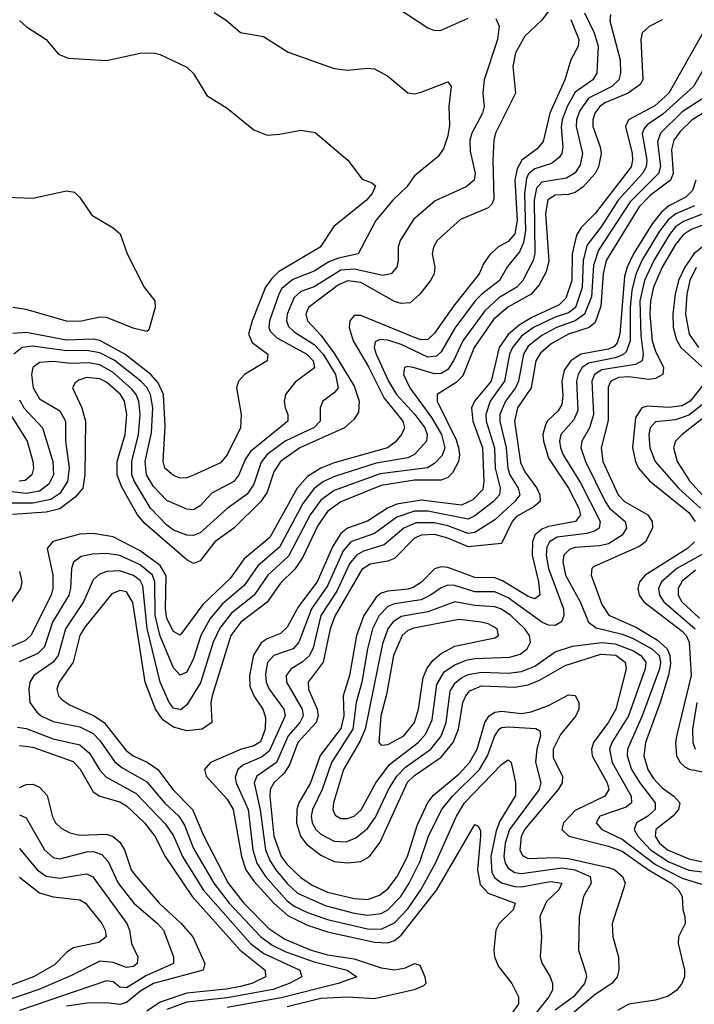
# Model space of a CAD drawing. Header units: inches. Extents: x 990535 to 1117859, y 769386 to 892122.
# Tile 265 of 656: x 1023830 to 1025846, y 872928 to 875869. Entities that reach past the tile are written whole.
import ezdxf

# ---------------------------------------------------------------- set-up
doc = ezdxf.new("R2010")
doc.units = ezdxf.units.IN
doc.header["$MEASUREMENT"] = 0
doc.layers.add('B0827', color=7, linetype='Continuous')

msp = doc.modelspace()

# ---------------------------------------------------------------- linework, layer by layer
at = {"layer": 'B0827', "color": 5}
for points, elevation in [([(1025410, 875894.6), (1025390, 875868.4), (1025339.5, 875820.5), (1025311.8, 875770), (1025304, 875730), (1025311.9, 875650), (1025252.4, 875530), (1025247.3, 875510), (1025243.8, 875450), (1025246.7, 875333.3), (1025241.3, 875318.7), (1025230, 875307), (1025147.4, 875272.6), (1025077.4, 875210), (1025066.5, 875190), (1025062.8, 875170), (1025070.5, 875130), (1025068.5, 875110), (1025058.1, 875090), (1025025.5, 875050), (1024996.7, 875023.3), (1024970, 875021.5), (1024950, 875027.8), (1024850, 875084.8), (1024811, 875089), (1024783.1, 875076.9), (1024693.4, 875010), (1024685.5, 874990), (1024690.4, 874970), (1024730, 874927.3), (1024771.3, 874871.3), (1024830, 874774.8), (1024844.4, 874730), (1024843.1, 874696.9), (1024830, 874676.3), (1024800.4, 874650), (1024667.5, 874590), (1024610.1, 874550), (1024590, 874518.5), (1024570, 874457.7), (1024550.6, 874430), (1024470, 874350.9), (1024413.9, 874310), (1024370, 874253.1), (1024350, 874245.3), (1024330, 874256), (1024204.3, 874364.3), (1024182.7, 874390), (1024134.9, 874474.9), (1024122.1, 874510), (1024121.9, 874550), (1024145.6, 874630), (1024150.8, 874690), (1024143.8, 874730), (1024131.4, 874750), (1024090, 874786.3), (1024070, 874796.4), (1024030, 874800.2), (1024007, 874793), (1023995.7, 874784.3), (1023987.9, 874770), (1024015.9, 874710), (1024026.6, 874670), (1024025.4, 874510), (1024018.9, 874470), (1023996.6, 874443.4), (1023950, 874408.5), (1023910, 874398.2), (1023809, 874391)], 3180), ([(1024411.3, 875891.3), (1024447.7, 875867.7), (1024490, 875831.3), (1024559.1, 875819.1), (1024632.7, 875772.7), (1024770, 875723.9), (1024810, 875718.8), (1024870, 875724.9), (1024890, 875722.6), (1024930, 875700.9), (1024990, 875651.4), (1025010, 875648.4), (1025030, 875652.9), (1025110, 875684.2), (1025119.2, 875670), (1025112.6, 875610), (1025114.2, 875554.2), (1025110, 875522.9), (1025096.2, 875483.8), (1025080, 875460), (1025010, 875402.6), (1024987, 875370), (1024944.9, 875330), (1024894.3, 875270), (1024841.5, 875170), (1024782.7, 875157.3), (1024753.6, 875146.4), (1024710, 875118.2), (1024646.2, 875093.8), (1024614, 875066), (1024604.2, 875050), (1024576.6, 874970), (1024574.7, 874950), (1024579.1, 874939.1), (1024599, 874919), (1024688.3, 874870), (1024707.1, 874850), (1024710.9, 874829.1), (1024653.8, 874786.2), (1024625, 874750), (1024620.7, 874730), (1024623.2, 874710), (1024632, 874690), (1024631.3, 874670), (1024520.4, 874579.6), (1024504.2, 874555.8), (1024485.3, 874510), (1024470.4, 874489.6), (1024404.7, 874455.3), (1024370, 874417.6), (1024350, 874405.7), (1024330, 874407.5), (1024270, 874433), (1024230, 874474.9), (1024209.1, 874510), (1024205, 874550), (1024224.7, 874635.3), (1024228.2, 874710), (1024221, 874750), (1024211.5, 874770), (1024192.6, 874790), (1024112.5, 874852.5), (1024070, 874874.6), (1024030, 874881), (1023970, 874879.9), (1023870, 874894), (1023837.5, 874890), (1023813, 874870)], 3140), ([(1025517.9, 875890), (1025547.2, 875830), (1025558.8, 875790), (1025554.4, 875710), (1025542.5, 875690), (1025490, 875652.7), (1025466, 875610), (1025451.3, 875570), (1025448.3, 875548.3), (1025452.7, 875490), (1025449.7, 875470), (1025442.5, 875457.5), (1025419.8, 875440.2), (1025370, 875424.3), (1025350.9, 875409.1), (1025344.5, 875395.5), (1025338.2, 875350), (1025341.6, 875238.4), (1025335.8, 875204.2), (1025323.6, 875176.4), (1025287.5, 875132.5), (1025263.7, 875090), (1025211, 875050), (1025190.8, 875029.2), (1025130, 874948.4), (1025090, 874877.3), (1025075.6, 874864.4), (1025050, 874861.3), (1024970, 874899.5), (1024930, 874912.2), (1024906.1, 874913.9), (1024892.5, 874907.5), (1024889.5, 874890), (1024895.9, 874870), (1024932.1, 874790), (1024956.2, 874750), (1025011.4, 874690), (1025040.6, 874650), (1025048.2, 874630), (1025045.4, 874610), (1025010, 874570.8), (1024990, 874560.6), (1024895, 874545), (1024773.7, 874506.3), (1024738.2, 874490), (1024710.6, 874469.4), (1024676, 874424), (1024606.2, 874293.8), (1024542.1, 874237.9), (1024500.6, 874179.4), (1024436, 874124), (1024399.5, 874080.5), (1024371.6, 874030), (1024350, 873961.4), (1024330, 873919.9), (1024310, 873911.2), (1024290, 873933.1), (1024250, 874027.7), (1024235.6, 874090), (1024234.6, 874190), (1024227.5, 874210), (1024190, 874241.1), (1024130, 874268.8), (1024090, 874274.9), (1024047.5, 874272.5), (1024014.2, 874265.8), (1023991.1, 874248.9), (1023985, 874230), (1023982.5, 874170), (1023977.4, 874150), (1023928.9, 874070), (1023904.2, 873995.8), (1023884.3, 873975.7), (1023828.7, 873951.3)], 3240), ([(1024951.6, 875910), (1025050, 875845.2), (1025070, 875836.9), (1025090, 875837.7), (1025170, 875873.5)], 3160), ([(1025252.5, 875872.5), (1025263, 875850), (1025257.7, 875810), (1025218.6, 875690), (1025214.6, 875650), (1025217.7, 875610), (1025213.3, 875590), (1025181.2, 875530), (1025175.5, 875510), (1025176.2, 875476.2), (1025190.8, 875410), (1025187.8, 875390), (1025164, 875370), (1025072, 875328), (1025007.3, 875272.7), (1024967.4, 875210), (1024960.9, 875190), (1024961.5, 875150), (1024956.8, 875130), (1024940.2, 875110), (1024914.9, 875105.1), (1024830, 875124.3), (1024790, 875121.5), (1024710, 875071.5), (1024670, 875057), (1024650, 875039.9), (1024629.8, 874990), (1024627.5, 874970), (1024633.2, 874953.2), (1024650, 874936.9), (1024710, 874898.7), (1024736.8, 874870), (1024774.3, 874810), (1024782.1, 874770), (1024770, 874754.4), (1024736.3, 874730), (1024728.1, 874710), (1024728, 874670), (1024710, 874650.8), (1024623.7, 874610), (1024569.7, 874570.3), (1024552.3, 874547.7), (1024530, 874482.1), (1024510, 874451.8), (1024450.3, 874409.7), (1024370, 874336.4), (1024350, 874328.4), (1024330, 874329.6), (1024290, 874344.3), (1024270, 874359.2), (1024221.3, 874410), (1024173.5, 874490), (1024165.9, 874510), (1024165, 874550), (1024185, 874630), (1024190.3, 874690), (1024186.7, 874730), (1024178.8, 874750), (1024165.9, 874765.9), (1024110, 874815.1), (1024070, 874838.1), (1024035.7, 874844.3), (1023982.8, 874842.8), (1023930, 874848.7), (1023890, 874845.3), (1023869.7, 874830), (1023865.3, 874810), (1023870.4, 874770), (1023890, 874737), (1023950, 874701), (1023967.7, 874670), (1023967, 874610), (1023978, 874530), (1023973.1, 874490), (1023950, 874454.4), (1023923.8, 874436.2), (1023870, 874425.2), (1023775.1, 874424.9)], 3160), ([(1025477.1, 875870), (1025500.9, 875810), (1025499.1, 875790), (1025477.3, 875750), (1025459.6, 875690), (1025414.5, 875590), (1025394, 875506), (1025376.7, 875483.3), (1025330.7, 875449.3), (1025316.5, 875423.5), (1025310, 875390), (1025316.6, 875270), (1025310, 875229.9), (1025290, 875207), (1025258.5, 875190), (1025234.3, 875165.7), (1025217.5, 875142.5), (1025203.3, 875110), (1025126.7, 875013.3), (1025070, 874932.7), (1025050, 874914.1), (1025030, 874912.9), (1025010, 874920), (1024850, 874985.9), (1024830, 874986), (1024817.2, 874970), (1024814.7, 874950), (1024827, 874910), (1024872.3, 874832.3), (1024918.9, 874738.9), (1024974.7, 874670), (1024980.5, 874650), (1024971.2, 874630), (1024952.7, 874607.3), (1024929.4, 874590.6), (1024770, 874545.8), (1024730, 874530), (1024690, 874504.7), (1024659.8, 874470), (1024577.3, 874322.7), (1024501.4, 874258.6), (1024459.4, 874200.6), (1024377.8, 874122.2), (1024310, 874031.2), (1024290, 874041.9), (1024270, 874080.6), (1024265.8, 874110), (1024267.7, 874207.7), (1024250, 874239.2), (1024190, 874282.6), (1024110, 874325), (1024050, 874334.8), (1024010, 874333), (1023929.8, 874310.2), (1023912.2, 874290), (1023929.1, 874210), (1023929.8, 874170), (1023924.5, 874150), (1023863.4, 874030), (1023846.1, 874013.9), (1023790.4, 873989.6)], 3220), ([(1023830, 875867), (1023850, 875848.9), (1023910, 875810.4), (1023946.1, 875766.1), (1023974.8, 875754.8), (1024090, 875747.6), (1024190, 875769.3), (1024230, 875770.2), (1024250, 875765.2), (1024330, 875727.6), (1024350, 875708.7), (1024390, 875643), (1024450, 875605.3), (1024530, 875540.3), (1024570, 875524.9), (1024607.1, 875527.1), (1024670, 875539.1), (1024712.8, 875532.8), (1024810.5, 875450), (1024853.4, 875393.4), (1024882.3, 875382.3), (1024893, 875373), (1024883.2, 875350), (1024867, 875330), (1024768.7, 875251.3), (1024728.2, 875190), (1024604.1, 875115.9), (1024583.4, 875096.6), (1024565.1, 875070), (1024524.6, 874970), (1024513.9, 874930), (1024524.8, 874904.8), (1024571.6, 874870), (1024569.3, 874850.7), (1024502.4, 874810), (1024483.8, 874790), (1024478.5, 874770), (1024492.1, 874690), (1024490.1, 874650), (1024450, 874569.8), (1024430, 874545.4), (1024350, 874508.4), (1024330, 874501), (1024310, 874500.2), (1024290, 874507.5), (1024264.3, 874530), (1024258.8, 874550), (1024265.2, 874654.8), (1024259.9, 874750), (1024244.4, 874784.4), (1024222.2, 874810), (1024144.5, 874870), (1024070, 874910.9), (1024050, 874914.6), (1023970, 874911.8), (1023850, 874935.1), (1023810, 874932.3)], 3120), ([(1025595.3, 875884.7), (1025593.8, 875866.2), (1025624, 875750), (1025625.9, 875710), (1025620.3, 875690), (1025599.4, 875670), (1025530, 875634.8), (1025503.4, 875596.6), (1025494.4, 875570), (1025493.1, 875550), (1025512.1, 875470), (1025504.6, 875435.4), (1025490, 875412.3), (1025464, 875396), (1025390, 875384.2), (1025374, 875366), (1025367.2, 875330), (1025369.6, 875170), (1025364.9, 875150), (1025333.6, 875090), (1025315.8, 875070), (1025261.9, 875038.1), (1025220.1, 874999.9), (1025154.3, 874910), (1025126.8, 874850), (1025110, 874824.4), (1025090, 874812.8), (1025070, 874811.6), (1025010, 874829.9), (1024990, 874833.8), (1024980.2, 874830), (1024977.5, 874810), (1024995.8, 874770), (1025060.9, 874680.9), (1025090.2, 874630), (1025100.7, 874590), (1025092.5, 874567.5), (1025070, 874543.8), (1025049, 874531), (1024907.2, 874512.8), (1024770, 874463.5), (1024730, 874434.1), (1024698.2, 874390), (1024633.1, 874266.9), (1024572.1, 874210), (1024531.2, 874150), (1024463.6, 874096.4), (1024428.1, 874051.9), (1024408.3, 874010), (1024371.1, 873888.9), (1024330, 873823), (1024311.9, 873808.1), (1024290, 873813.2), (1024276.6, 873830), (1024250.2, 873890.2), (1024210.9, 874050.9), (1024198.2, 874178.2), (1024190, 874193.7), (1024170, 874209.4), (1024130, 874222.9), (1024090, 874221.2), (1024067.7, 874212.3), (1024050, 874196.6), (1024021.4, 874130), (1023966.8, 874050), (1023945.8, 873970), (1023930, 873949.9), (1023872.3, 873910), (1023861.1, 873890), (1023857.7, 873870), (1023860.9, 873830), (1023881.2, 873801.2), (1023894.6, 873790), (1023930, 873772.9), (1024010, 873756.8), (1024050, 873737), (1024070, 873716.5), (1024113.7, 873653.7), (1024136, 873636), (1024210, 873592.9), (1024263.5, 873530), (1024305.4, 873490), (1024323.1, 873463.1), (1024350, 873393.3), (1024410.7, 873290), (1024456.6, 873230), (1024550, 873130.7), (1024584.9, 873104.9), (1024625.2, 873085.2), (1024710, 873054.8), (1024809.2, 873030), (1024837.6, 873010), (1024782.3, 872990), (1024612.1, 872947.9), (1024450, 872918.8)], 3260), ([(1025750, 875869.5), (1025711.1, 875848.9), (1025690.1, 875830), (1025686.6, 875810), (1025692, 875690), (1025684.5, 875675.5), (1025648.7, 875650), (1025578.9, 875621.1), (1025563.6, 875610), (1025548.8, 875590), (1025542.5, 875570), (1025543, 875550), (1025564.7, 875490), (1025567.4, 875470), (1025560.2, 875430), (1025549.8, 875410), (1025513.9, 875370), (1025490, 875353.3), (1025470, 875347.2), (1025430, 875344.9), (1025408.3, 875331.7), (1025401.7, 875290), (1025410.9, 875149.1), (1025403.3, 875116.7), (1025382.8, 875077.2), (1025358.4, 875050), (1025289.1, 875010.9), (1025246, 874974), (1025187.9, 874890), (1025154.7, 874805.3), (1025134.6, 874785.4), (1025077.4, 874750), (1025077.7, 874730), (1025134, 874614), (1025141.5, 874590), (1025144.2, 874570), (1025141, 874550), (1025123.8, 874516.2), (1025110, 874501.9), (1025090, 874493.4), (1025010, 874493.8), (1024910, 874478.2), (1024790, 874429.3), (1024750, 874400.5), (1024721.4, 874358.6), (1024676.3, 874263.7), (1024652, 874228), (1024610, 874186.4), (1024570, 874129), (1024491, 874070), (1024461.1, 874030), (1024405.1, 873850), (1024401.8, 873830), (1024404.2, 873770), (1024375.8, 873750), (1024330, 873745.4), (1024290, 873755.6), (1024257.8, 873777.8), (1024235.9, 873810), (1024205.4, 873890), (1024168.4, 874128.4), (1024150, 874160.1), (1024130, 874164.3), (1024105.9, 874154.1), (1024024.8, 874055.2), (1024010.4, 874029.6), (1023989.8, 873950), (1023948.2, 873890), (1023941.5, 873870), (1023945.9, 873850), (1023957.2, 873837.2), (1023981.6, 873821.6), (1024050.7, 873790.7), (1024082.7, 873770), (1024147.1, 873687.1), (1024169.9, 873669.9), (1024211.4, 873651.4), (1024242.8, 873630), (1024288.5, 873568.5), (1024347.2, 873510), (1024380.6, 873430), (1024453.7, 873290), (1024499.9, 873230), (1024574.3, 873154.3), (1024622.5, 873122.5), (1024700.8, 873090), (1024750, 873076), (1024830, 873063.7), (1024910, 873036.6), (1024950, 873031.5), (1024982.6, 873037.4), (1025010, 873050.1), (1025025.5, 873045.5), (1025041.2, 873010), (1025044.1, 872990), (1025037.1, 872982.9), (1025008.8, 872971.2), (1024890, 872944.3), (1024809.4, 872949.4), (1024730, 872945.4), (1024630, 872920.3)], 3280), ([(1025892.6, 875867.4), (1025770.3, 875650), (1025727.7, 875612.3), (1025649.1, 875570), (1025640.7, 875550), (1025660, 875470), (1025661.6, 875450), (1025656.9, 875430), (1025550, 875290.3), (1025509.4, 875250), (1025493.8, 875226.2), (1025480.7, 875170), (1025479.9, 875090), (1025462.4, 875037.6), (1025442.1, 875017.9), (1025360.4, 874979.6), (1025323.2, 874956.8), (1025290, 874929), (1025263.4, 874890), (1025238.7, 874790), (1025189, 874730), (1025180.3, 874710), (1025184.4, 874670), (1025213.1, 874590), (1025217.1, 874490), (1025213.9, 874466.1), (1025184.6, 874435.4), (1025150, 874418.8), (1025030, 874434.2), (1024957.6, 874422.4), (1024929.8, 874410.2), (1024870, 874371.6), (1024810, 874350.8), (1024790, 874334.6), (1024765, 874295), (1024719.3, 874190), (1024663.7, 874116.3), (1024630, 874054.6), (1024610, 874035.4), (1024570, 874020.2), (1024551.8, 874008.2), (1024528.6, 873971.4), (1024516.6, 873910), (1024518.5, 873878.5), (1024530.1, 873850), (1024557.2, 873810), (1024564.8, 873784.8), (1024564.3, 873750), (1024550, 873712.2), (1024530, 873699.9), (1024490, 873689.5), (1024400.2, 873650), (1024382.7, 873630), (1024387.4, 873610), (1024450, 873540.5), (1024468.2, 873510), (1024493.2, 873370), (1024505.8, 873330), (1024530, 873295.9), (1024590, 873230), (1024632.8, 873192.8), (1024690, 873164.5), (1024750, 873144.9), (1024890, 873113.3), (1024930, 873112), (1024950, 873119.2), (1024970, 873134.6), (1025076.3, 873270), (1025190, 873465.5), (1025200.4, 873460.4), (1025206.9, 873446.9), (1025206.8, 873430), (1025198.7, 873330), (1025206.4, 873286.4), (1025230, 873260.3), (1025310.7, 873230), (1025304.6, 873210), (1025262.6, 873170), (1025253.1, 873150), (1025247.5, 873090), (1025249.5, 873070), (1025260.7, 873040.7), (1025300.9, 872990), (1025320.7, 872950), (1025320.4, 872930), (1025278.9, 872870)], 3320), ([(1025947.5, 875850), (1025843.2, 875670), (1025752.4, 875587.6), (1025705.1, 875554.9), (1025695.9, 875544.1), (1025690.3, 875529.7), (1025703.8, 875450), (1025701.7, 875430), (1025690.8, 875410), (1025618.3, 875330), (1025570, 875253.7), (1025524.9, 875195.1), (1025514, 875150), (1025510.7, 875069.3), (1025491.2, 875010), (1025470, 874993.4), (1025430, 874980.3), (1025365.7, 874950), (1025330, 874923.7), (1025302.3, 874890), (1025293.8, 874870), (1025279.1, 874790), (1025236.3, 874730), (1025222.7, 874690), (1025224.3, 874670), (1025249.3, 874590), (1025250.6, 874530), (1025265.6, 874470), (1025263.7, 874450), (1025246.1, 874430), (1025190, 874387), (1025170, 874377.2), (1025050, 874401.7), (1025010, 874401.2), (1024957.1, 874382.9), (1024890, 874334.7), (1024820.2, 874310), (1024797.2, 874282.8), (1024750, 874178.2), (1024702.2, 874110), (1024664.9, 874010), (1024647.8, 873990), (1024589.6, 873970.4), (1024571, 873949), (1024564.7, 873915.3), (1024566.9, 873890), (1024576.2, 873870), (1024619.9, 873810), (1024623.1, 873790), (1024575.5, 873684.5), (1024553.2, 873666.8), (1024497.3, 873642.7), (1024482.2, 873630), (1024474.4, 873605.6), (1024477.2, 873590), (1024513.1, 873510), (1024527.4, 873390), (1024538.5, 873350), (1024565.2, 873310), (1024630, 873237), (1024650, 873221.6), (1024690, 873202.2), (1024750, 873181.5), (1024870, 873153.4), (1024910, 873152.3), (1024950, 873171.1), (1024990, 873213.6), (1025028.8, 873270), (1025073.1, 873350), (1025135.3, 873490), (1025159.5, 873530), (1025270, 873644.8), (1025290, 873658.6), (1025298.6, 873650), (1025312.1, 873590), (1025311.7, 873551.7), (1025264.8, 873475.2), (1025253.5, 873446.5), (1025238, 873370), (1025241.5, 873321.5), (1025250, 873305.5), (1025270, 873290.9), (1025310, 873280.2), (1025330, 873279.5), (1025415, 873295), (1025450.1, 873290), (1025441.7, 873270), (1025404.5, 873235.5), (1025384.2, 873190), (1025389.5, 873130), (1025385.6, 873070), (1025391.4, 873050), (1025415.1, 873010), (1025422.2, 872990), (1025422.7, 872970), (1025411.6, 872950), (1025357.3, 872882.7)], 3340), ([(1025868.3, 875631.7), (1025810, 875594), (1025745, 875530), (1025735.9, 875504.1), (1025744.5, 875430), (1025739.4, 875410), (1025654.3, 875325.7), (1025559.4, 875180.6), (1025544.9, 875135.1), (1025538.4, 875041.6), (1025517.9, 874990), (1025490.1, 874970), (1025434.7, 874950), (1025390, 874926.5), (1025350, 874894.3), (1025335.2, 874870), (1025320.9, 874790), (1025311.7, 874770), (1025281.7, 874730), (1025265, 874690), (1025265.2, 874670), (1025284.3, 874590), (1025289.1, 874529.1), (1025295, 874510), (1025319.8, 874470), (1025324.6, 874450), (1025310.1, 874430), (1025250, 874375.3), (1025190, 874337.1), (1025170, 874334.1), (1025110, 874357.1), (1025070, 874366.6), (1025013.8, 874366.2), (1024977.9, 874350), (1024919.7, 874300.3), (1024857.8, 874282.2), (1024836.3, 874270), (1024816.2, 874243.8), (1024777.9, 874162.1), (1024730.4, 874090), (1024707.1, 873992.9), (1024696, 873970), (1024674.1, 873950), (1024641.6, 873930), (1024626.4, 873910), (1024627.2, 873890), (1024674.6, 873810), (1024677.3, 873790), (1024667.2, 873770), (1024632.2, 873730), (1024597.5, 873650), (1024539, 873610), (1024531.1, 873590), (1024548.7, 873508.7), (1024564.5, 873390), (1024577.7, 873357.7), (1024595.8, 873330), (1024630, 873288.6), (1024660.6, 873260.6), (1024743.2, 873223.2), (1024830, 873200.7), (1024870, 873194.2), (1024910, 873199.9), (1024930, 873210.4), (1024968.9, 873250), (1024994.5, 873290), (1025026.3, 873353.7), (1025051.6, 873430), (1025091.1, 873508.9), (1025123.9, 873550), (1025203.9, 873630), (1025228.3, 873670), (1025250.2, 873729.8), (1025263.2, 873750), (1025270, 873755.2), (1025290, 873757.2), (1025372.5, 873752.5), (1025384.7, 873744.7), (1025386.8, 873730), (1025375.7, 873690), (1025371.4, 873651.4), (1025387.9, 873590), (1025382.5, 873570), (1025293.5, 873450), (1025280.5, 873410), (1025276.9, 873370), (1025280.4, 873350), (1025290, 873334.7), (1025310, 873322.1), (1025330, 873318.5), (1025450, 873335.9), (1025489.4, 873329.4), (1025535, 873310), (1025537.8, 873290), (1025515.4, 873250), (1025502.1, 873190), (1025500.1, 873090), (1025522, 873022), (1025523.8, 873010), (1025518, 872990), (1025485.2, 872950), (1025430, 872910.4)], 3360), ([(1025870, 875589.1), (1025839.3, 875570), (1025804.1, 875535.9), (1025784.9, 875510), (1025778.1, 875481.9), (1025783.2, 875410), (1025774.5, 875390), (1025714.7, 875345.3), (1025680.8, 875310), (1025582.5, 875150), (1025573.4, 875110), (1025566.7, 875013.3), (1025550, 874965.3), (1025532, 874950), (1025470, 874929.8), (1025418.8, 874901.2), (1025386.3, 874873.7), (1025372.2, 874850), (1025358.5, 874770), (1025318.2, 874710), (1025308.3, 874670), (1025326.6, 874546.6), (1025339.2, 874519.2), (1025375.6, 874470), (1025384.2, 874450), (1025385.3, 874430), (1025366.2, 874413.8), (1025314.6, 874385.4), (1025302.2, 874370), (1025270, 874304.4), (1025170, 874294.7), (1025110, 874320.6), (1025070, 874331.1), (1025030.8, 874329.2), (1025010, 874320.5), (1024950, 874260.1), (1024930, 874252), (1024877.3, 874242.7), (1024852.7, 874227.3), (1024771.9, 874088.1), (1024758.4, 874050), (1024737.1, 873950), (1024692, 873890), (1024693.1, 873870), (1024719.3, 873810), (1024722.2, 873790), (1024715.9, 873770), (1024661.4, 873710), (1024636.8, 873643.2), (1024620.9, 873619.1), (1024589.4, 873590), (1024578.3, 873570), (1024577.3, 873550), (1024590.2, 873430), (1024612, 873370), (1024630, 873345.3), (1024670, 873306.8), (1024704.1, 873284.1), (1024750, 873263.2), (1024830, 873244.4), (1024870, 873241.6), (1024905.8, 873254.2), (1024930, 873273.1), (1024957.9, 873310), (1024988.8, 873370), (1025018.2, 873461.8), (1025049.4, 873530.6), (1025066.7, 873553.3), (1025143.2, 873616.8), (1025173.9, 873650), (1025197, 873690), (1025220.6, 873770), (1025233.1, 873790), (1025250, 873800.5), (1025270, 873803.5), (1025330, 873797.1), (1025358.5, 873801.5), (1025410, 873820.4), (1025470, 873852.6), (1025490.3, 873850.3), (1025500.5, 873830), (1025500.8, 873810), (1025491.7, 873790), (1025445.8, 873734.2), (1025424.3, 873690), (1025424.6, 873664.6), (1025451.7, 873610), (1025451.4, 873590), (1025439.5, 873570), (1025339.1, 873450), (1025328.8, 873428.8), (1025324.5, 873390), (1025332.8, 873372.8), (1025350, 873364.1), (1025430, 873367), (1025470, 873363.5), (1025590, 873337.2), (1025608.1, 873330), (1025631.9, 873310), (1025639.6, 873290), (1025637.8, 873282.2), (1025600.5, 873170), (1025602.4, 873130), (1025619.1, 873070), (1025620.6, 873030), (1025615.5, 873010), (1025599.4, 872990), (1025550, 872957.5), (1025468.8, 872890)], 3380), ([(1025850.4, 875390), (1025840.9, 875359.1), (1025820.8, 875339.2), (1025770, 875313.3), (1025746.5, 875293.5), (1025720.3, 875259.7), (1025663.9, 875170), (1025644.9, 875130), (1025637.9, 875102.1), (1025623, 874930), (1025615.5, 874904.5), (1025606.5, 874893.5), (1025590, 874885.3), (1025506.9, 874870), (1025477.1, 874850), (1025457.6, 874822.4), (1025450.3, 874790), (1025453.2, 874746.8), (1025450, 874719.8), (1025439.2, 874700.8), (1025408.3, 874671.7), (1025400.9, 874659.1), (1025393.8, 874630), (1025395.1, 874610), (1025410, 874559.4), (1025469.8, 874470), (1025500.7, 874410), (1025505.8, 874390), (1025490.6, 874370), (1025410, 874355.5), (1025390, 874347.3), (1025369.8, 874330), (1025362.5, 874310), (1025362, 874270), (1025380.7, 874190), (1025384.2, 874150), (1025370, 874139.5), (1025350, 874146.1), (1025273.1, 874193.1), (1025250, 874202.2), (1025190, 874203.1), (1025110, 874233.4), (1025090, 874234.8), (1025070, 874228.8), (1025030.7, 874189.3), (1025006.4, 874173.6), (1024990, 874167.9), (1024930, 874162.7), (1024910, 874156), (1024895.4, 874144.6), (1024859.1, 874090), (1024837.1, 874030), (1024816, 873910), (1024796.8, 873850), (1024798.5, 873790), (1024790, 873752.4), (1024728.2, 873671.8), (1024698.8, 873590), (1024664.4, 873530), (1024658.8, 873510), (1024657.8, 873470), (1024669.3, 873430), (1024686.9, 873406.9), (1024730, 873373.9), (1024770, 873355.1), (1024810, 873350.4), (1024850, 873355.2), (1024876, 873370), (1024907.2, 873412.8), (1024988.6, 873591.4), (1025010, 873612), (1025090, 873666.4), (1025125.4, 873710), (1025141.6, 873750), (1025154.8, 873830), (1025162.9, 873850), (1025175.6, 873864.4), (1025210, 873879.4), (1025310, 873875.7), (1025350, 873882), (1025383.6, 873896.4), (1025459.8, 873940.2), (1025566.4, 873973.6), (1025611.3, 873971.3), (1025639.4, 873950), (1025642.4, 873930), (1025611.2, 873810), (1025590, 873770.7), (1025544.5, 873710), (1025538.7, 873690), (1025540.9, 873670), (1025585.2, 873590), (1025590.3, 873569.7), (1025578.3, 873550), (1025490, 873507.5), (1025455.6, 873470), (1025450.1, 873450), (1025470.8, 873430), (1025590, 873400.6), (1025630, 873385.9), (1025709.6, 873329.6), (1025776.5, 873290), (1025799.1, 873270), (1025809.7, 873250), (1025811.6, 873211.6), (1025817.5, 873190), (1025818.2, 873170), (1025798.7, 873130), (1025798.1, 873110), (1025816.8, 873030), (1025816.5, 873010), (1025809.1, 872990), (1025793.6, 872970), (1025768, 872952), (1025730, 872941), (1025650, 872928.4), (1025616.4, 872910)], 3420), ([(1023790, 875338.8), (1023870, 875335.9), (1023970, 875357.8), (1023994.1, 875354.1), (1024010, 875338.7), (1024045.7, 875285.7), (1024110, 875247.2), (1024130.3, 875230), (1024151.6, 875170), (1024202.6, 875070), (1024233.7, 875030), (1024235.2, 875010), (1024216.7, 874943.3), (1024210, 874938), (1024172.6, 874947.4), (1024090, 874980.1), (1024070, 874980.5), (1024010, 874967.7), (1023970, 874968.8), (1023850, 875003.8), (1023810, 875009.6)], 3080), ([(1025846.7, 875313.3), (1025790.5, 875289.5), (1025768.1, 875271.9), (1025742.2, 875237.8), (1025690, 875151.8), (1025671.2, 875108.8), (1025659.6, 875060.4), (1025654.7, 875010), (1025654.8, 874910), (1025642.6, 874877.4), (1025632.2, 874867.8), (1025610, 874859.5), (1025530, 874843.6), (1025511.1, 874830), (1025498.7, 874810), (1025494, 874790), (1025497.9, 874702.1), (1025485.6, 874674.4), (1025447.4, 874630), (1025443.4, 874610), (1025445.7, 874590), (1025453.7, 874570), (1025506.3, 874486.3), (1025564.6, 874370), (1025561.8, 874350), (1025550, 874342.1), (1025525.2, 874334.8), (1025435.9, 874324.1), (1025413, 874310), (1025405.8, 874294.2), (1025403.7, 874270), (1025410.7, 874230), (1025455, 874110), (1025456, 874090), (1025449.1, 874070.9), (1025430, 874059.3), (1025410, 874060.9), (1025390, 874069.6), (1025290, 874142.1), (1025250, 874160.1), (1025190, 874160.6), (1025130, 874178.9), (1025110, 874179.8), (1025090, 874172.5), (1025058.2, 874150), (1025030, 874136.8), (1024950, 874124.2), (1024930, 874116.6), (1024904.4, 874090), (1024884.9, 874050), (1024869.6, 873990), (1024852.7, 873890), (1024835.6, 873830), (1024826.1, 873750), (1024761.9, 873650), (1024734, 873570), (1024704.8, 873510), (1024701.4, 873490), (1024704.1, 873470), (1024715.4, 873450), (1024730, 873435.9), (1024770, 873415.1), (1024806.2, 873413.8), (1024834.9, 873425.1), (1024870, 873453.7), (1024893.2, 873486.8), (1024932, 873570), (1024957.2, 873610), (1024983.5, 873636.5), (1025059.2, 873690), (1025090, 873728.9), (1025104.4, 873770), (1025116.7, 873863.3), (1025131.4, 873888.6), (1025150, 873903), (1025170, 873912.9), (1025210, 873920.6), (1025290, 873917.3), (1025330, 873921.9), (1025370, 873938.5), (1025430, 873980.8), (1025482.1, 873997.9), (1025570, 874008.7), (1025610, 874005), (1025663.9, 873983.9), (1025686.5, 873970), (1025701.5, 873950), (1025699.5, 873930), (1025648.9, 873790), (1025599.2, 873710), (1025592.8, 873690), (1025601, 873650), (1025656.9, 873550), (1025658.5, 873530), (1025642.8, 873517.2), (1025563.7, 873490), (1025553.1, 873470), (1025569.5, 873450), (1025630, 873421.8), (1025730, 873345.7), (1025810, 873304.6), (1025867.3, 873287.3)], 3440), ([(1025874.8, 875290), (1025813.8, 875266.2), (1025789.8, 875250.2), (1025771.9, 875228.1), (1025725.1, 875150), (1025697, 875090), (1025683.4, 875030), (1025685.8, 874925.8), (1025693.6, 874870), (1025689.8, 874850.2), (1025670, 874839.6), (1025570, 874823.7), (1025547.7, 874810), (1025539.4, 874790), (1025545, 874690), (1025532.9, 874650), (1025510.1, 874610), (1025507.4, 874590), (1025520.5, 874550), (1025579.6, 874430), (1025593, 874410), (1025639.9, 874370), (1025643, 874350), (1025630.2, 874329.8), (1025590, 874304.1), (1025562.7, 874297.3), (1025490, 874292.4), (1025473.2, 874286.8), (1025456.6, 874270), (1025452.7, 874250), (1025461.6, 874210), (1025505.4, 874130), (1025530, 874069.6), (1025552.3, 874052.3), (1025630, 874034.3), (1025661.7, 874021.7), (1025718.6, 873990), (1025740.9, 873970), (1025745.4, 873950), (1025741.7, 873930), (1025690.2, 873790), (1025646.4, 873690), (1025645.7, 873670), (1025658.6, 873630), (1025682.9, 873590), (1025729.4, 873530), (1025729, 873510), (1025707.4, 873490), (1025673.7, 873470), (1025666.2, 873450), (1025676.8, 873430), (1025715.2, 873390), (1025770, 873353.8), (1025830, 873328.9), (1025935.8, 873315.8)], 3460), ([(1025907.9, 875270), (1025837, 875243), (1025812.8, 875227.2), (1025790, 875198.2), (1025750.1, 875129.9), (1025723.8, 875070), (1025715.1, 875030), (1025712.8, 874990), (1025720.1, 874910), (1025730, 874879.2), (1025754.4, 874830), (1025751.8, 874810), (1025730, 874798), (1025710, 874795), (1025650, 874802.3), (1025619.5, 874800.5), (1025596.9, 874790), (1025588.2, 874771.8), (1025588.2, 874671.8), (1025568.1, 874590), (1025572.3, 874550), (1025618.8, 874450), (1025637.4, 874430), (1025706.9, 874390), (1025719.9, 874370), (1025721.1, 874350), (1025700.3, 874310), (1025683.7, 874296.3), (1025545.2, 874234.8), (1025539.8, 874230), (1025538, 874210), (1025570, 874122.6), (1025591, 874091), (1025673.5, 874053.5), (1025735.9, 874015.9), (1025764.9, 873990), (1025773.1, 873970), (1025774.4, 873945.6), (1025768.4, 873911.6), (1025743.9, 873830), (1025700.2, 873710), (1025695.5, 873670), (1025706.7, 873630), (1025723.2, 873603.2), (1025750, 873574.4), (1025784.4, 873550), (1025802.9, 873530), (1025799.2, 873510), (1025781.6, 873490), (1025731.4, 873450), (1025729, 873430), (1025741.6, 873410), (1025765.4, 873390), (1025830, 873362.7), (1025889.5, 873349.5)], 3480), ([(1025870, 875191), (1025844.6, 875170), (1025817.2, 875130), (1025798.4, 875090), (1025788.6, 875050), (1025781.7, 874990), (1025783.1, 874950), (1025792.9, 874912.9), (1025805.4, 874890), (1025871.5, 874830)], 3520), ([(1025851.1, 875128.9), (1025832.3, 875090), (1025823.8, 875050), (1025819.6, 874990), (1025830.2, 874930.2), (1025858.2, 874890)], 3540), ([(1025881, 874790), (1025833.9, 874730), (1025810, 874716.1), (1025770, 874710.5), (1025705.4, 874714.6), (1025688.9, 874710), (1025670, 874681.5), (1025661.4, 874590), (1025669.8, 874550), (1025679.3, 874530), (1025712.1, 874492.1), (1025830, 874397.4), (1025848.3, 874370)], 3520), ([(1025935.1, 874770), (1025830, 874688.5), (1025790, 874674.3), (1025730, 874668), (1025713.8, 874650), (1025709.8, 874630), (1025712.8, 874590), (1025729.1, 874550), (1025799.2, 874470), (1025864.2, 874410)], 3540), ([(1023830, 874733.4), (1023842.9, 874710), (1023898.4, 874650), (1023929, 874550), (1023931.5, 874510), (1023917.7, 874482.3), (1023890, 874460.9), (1023850, 874453.7), (1023770, 874462.9)], 3140), ([(1023790.4, 874710.4), (1023852.5, 874610), (1023869.4, 874550), (1023871.2, 874530), (1023866.5, 874510), (1023846.7, 874493.3), (1023828.8, 874491.2)], 3120), ([(1025910, 874708.7), (1025810.1, 874630), (1025789.6, 874610), (1025783.9, 874590), (1025795.2, 874550), (1025831.5, 874491.5), (1025879.5, 874439.5)], 3560), ([(1025846.9, 874310), (1025825.4, 874290), (1025698.8, 874210), (1025681.9, 874190), (1025677.4, 874170), (1025681.3, 874150), (1025695.3, 874130), (1025810, 874042.5), (1025821.7, 874030), (1025831.1, 874010), (1025836.4, 873910), (1025793.3, 873733.3), (1025789.8, 873709.8), (1025793.2, 873670), (1025803.5, 873650), (1025817.8, 873637.8), (1025830.9, 873630.9), (1025898.1, 873618.1)], 3520), ([(1025901.1, 874290), (1025793.6, 874230), (1025748.1, 874190), (1025739, 874170), (1025741.9, 874150), (1025754.6, 874130), (1025848.4, 874050)], 3540), ([(1023830, 874221.3), (1023837.1, 874190), (1023832.4, 874170), (1023777.6, 874090)], 3180), ([(1025850, 874224.8), (1025810, 874192.1), (1025797.4, 874170), (1025798.1, 874150), (1025808.9, 874130), (1025861.8, 874081.8)], 3560), ([(1025853.5, 873830), (1025840.9, 873750), (1025841.2, 873710), (1025848.3, 873690)], 3540), ([(1023824.2, 873755.8), (1023850, 873752.4), (1023930, 873720.7), (1024010, 873703.6), (1024038.6, 873678.6), (1024070, 873627.9), (1024087.8, 873607.8), (1024178, 873558), (1024266.2, 873466.2), (1024290, 873431.5), (1024317.1, 873370), (1024378.3, 873270), (1024519.6, 873110), (1024559.6, 873079.6), (1024667.3, 873030), (1024673.4, 873010), (1024635.7, 872990), (1024587.7, 872972.3), (1024450, 872947.7), (1024330, 872934.4), (1024270, 872912.3)], 3240), ([(1023830, 873701), (1023870, 873696.6), (1023990, 873653.6), (1024010.8, 873630.8), (1024050, 873563.3), (1024070.3, 873550.3), (1024130, 873532.5), (1024150, 873520.9), (1024203.5, 873470), (1024234.4, 873430), (1024265.1, 873370), (1024346, 873250), (1024489.5, 873089.5), (1024564.2, 873030), (1024565, 873010), (1024523.6, 872990), (1024490, 872981.4), (1024447.1, 872972.9), (1024330, 872961.5), (1024250, 872935), (1024210, 872907.4)], 3220), ([(1023830, 873575.7), (1023850, 873584.7), (1023870, 873585.3), (1023890, 873576.5), (1023912.1, 873552.1), (1023928.3, 873488.3), (1023937.5, 873470), (1023954.2, 873454.2), (1023980.5, 873440.5), (1024010, 873433.6), (1024090, 873436.4), (1024110, 873429), (1024130, 873412.1), (1024143.2, 873390), (1024163.3, 873330), (1024174.5, 873314.5), (1024247.2, 873230), (1024312.8, 873170), (1024347.4, 873130), (1024383.8, 873050), (1024379, 873030), (1024230, 872990.3), (1024192.1, 872967.9), (1024150, 872933.5), (1024130, 872927.2), (1024090, 872932.2), (1024031.8, 872931.8), (1023970, 872922.9)], 3180), ([(1023830, 873493.9), (1023850, 873485.1), (1023904.4, 873390), (1023930, 873366.2), (1023950, 873363), (1024030, 873384.1), (1024050, 873384.9), (1024076.1, 873376.1), (1024095, 873355), (1024124.8, 873290), (1024171.6, 873230), (1024242.3, 873170), (1024259.9, 873150), (1024289.6, 873070), (1024289.5, 873050), (1024206.9, 873013.1), (1024150, 872977.7), (1024130, 872978.9), (1024110, 872994.9), (1024090, 872998.7), (1023830, 872909.7)], 3160), ([(1023830, 873393.4), (1023882.9, 873330), (1023910, 873310.7), (1023950, 873305), (1024030, 873317.5), (1024048.9, 873308.9), (1024150.1, 873170), (1024158.2, 873150), (1024164.2, 873110), (1024183.4, 873070), (1024181.4, 873050), (1024170, 873040.6), (1024150, 873038.4), (1024110, 873052.7), (1024070, 873057.2), (1023985.6, 873014.4), (1023887.5, 872972.5), (1023723.4, 872916.6)], 3140), ([(1023830, 873308), (1023890, 873261), (1023930, 873249.3), (1024010, 873240.1), (1024027.5, 873230), (1024075.8, 873170), (1024085.8, 873150), (1024089.1, 873130), (1024067.3, 873112.7), (1023990, 873096.9), (1023970, 873083), (1023934.2, 873045.8), (1023871.5, 873010), (1023690, 872942.3)], 3120)]:
    msp.add_lwpolyline(points, dxfattribs=dict(at, elevation=elevation))
for points, elevation in [([(1025130, 874130.9), (1025050, 874100.9), (1024970, 874086.3), (1024944.8, 874070), (1024930.5, 874049.5), (1024914.6, 874005.4), (1024862.1, 873750), (1024846.3, 873713.7), (1024797.7, 873630), (1024767.5, 873530), (1024765.6, 873510), (1024773.1, 873493.1), (1024790, 873483.4), (1024810, 873482.9), (1024830, 873490.1), (1024851, 873509), (1024894.4, 873590), (1024935.6, 873644.4), (1025021.2, 873710), (1025044.1, 873735.9), (1025062.5, 873777.5), (1025076.3, 873883.7), (1025099, 873921), (1025130, 873942.7), (1025164.3, 873955.7), (1025190, 873960.7), (1025295.1, 873964.9), (1025325.5, 873974.5), (1025346.9, 873990), (1025357, 874010), (1025353.6, 874030), (1025339.9, 874050), (1025297.6, 874090), (1025270, 874108.7), (1025250, 874115.7), (1025190, 874119.4)], 3460), ([(1025142.7, 874077.3), (1025008.4, 874051.6), (1024990, 874044.4), (1024973.3, 874030), (1024947.5, 873970), (1024926, 873854), (1024909, 873790), (1024903.8, 873710), (1024910, 873702), (1024930, 873703.9), (1024977.8, 873730), (1025009.9, 873770), (1025021.9, 873810), (1025036, 873904), (1025048, 873932), (1025064.8, 873955.2), (1025090, 873976.4), (1025130, 873997.7), (1025250, 874022.5), (1025261.1, 874030), (1025257.2, 874050), (1025230, 874064.9), (1025209.6, 874070)], 3480)]:
    msp.add_lwpolyline(points, close=True, dxfattribs=dict(at, elevation=elevation))

doc.saveas('drawing.dxf')
